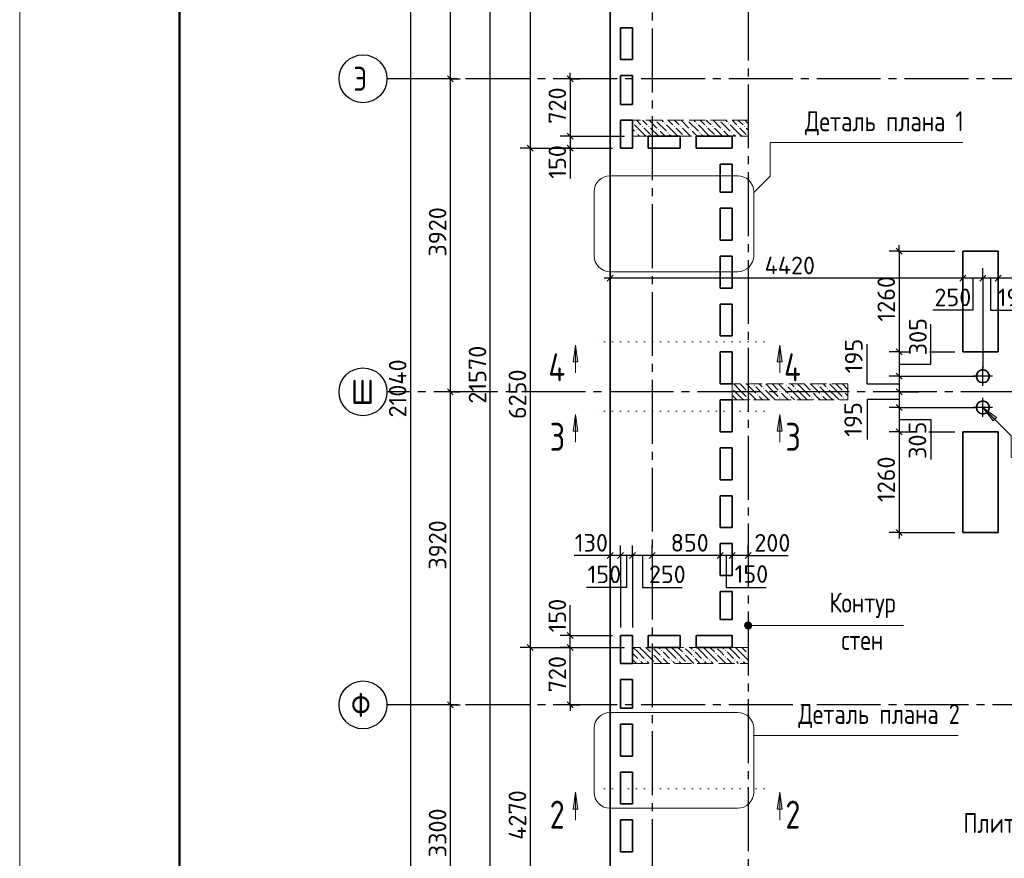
# Model space of a CAD drawing. Header units: millimetres. Extents: x 40580 to 1930067, y -240640 to 81020.
# Tile 289 of 656: x 892198 to 904531, y -217930 to -207430. Entities that reach past the tile are written whole.
import ezdxf

# ---------------------------------------------------------------- set-up
doc = ezdxf.new("R2010")
doc.units = ezdxf.units.MM
for name, pattern in [('______2', [270, 200, -70]), ('______5', [1100, 800, -100, 100, -100]), ('______9', [100, 0, -100]), ('CENTER', [2, 1.25, -0.25, 0.25, -0.25])]:
    doc.linetypes.add(name, pattern=pattern)
for name, color, linetype, lineweight in [('Standard', 7, 'Continuous', 25), ('ЖБ Перекрытие верхний уровень', 7, 'Continuous', 35), ('ОСИ', 7, 'CENTER', 15), ('Примечания', 7, 'Continuous', 13), ('Узлы символ', 7, 'Continuous', 25)]:
    doc.layers.add(name, color=color, linetype=linetype, lineweight=lineweight)
doc.layers.add('ЖБ Пилон', color=7, linetype='______2', lineweight=13, true_color=0xa0a0a0)
doc.layers.add('Размерная выноска', color=7, linetype='Continuous')
doc.styles.add('GOST 2.304', font='isocpeur.ttf', dxfattribs={"width": 0.8})
doc.styles.add('ISOCPEUR', font='isocpeur.ttf')

msp = doc.modelspace()

# ---------------------------------------------------------------- hatches: boundary and pattern name
at = {"layer": 'ЖБ Пилон', "linetype": 'Continuous', "lineweight": -3, "transparency": 33554687}
for points in [[(899872.5, -208726.7), (899879, -208720.2), (899885.5, -208726.7), (899879, -208733.2)], [(899992.5, -208766.7), (899999, -208760.2), (900005.5, -208766.7), (899999, -208773.2)], [(900072.5, -208766.7), (900079, -208760.2), (900085.5, -208766.7), (900079, -208773.2)], [(900162.3, -208689.8), (900159, -208693.2), (900155.6, -208689.8)], [(900272.5, -208726.7), (900279, -208720.2), (900285.5, -208726.7), (900279, -208733.2)], [(900392.5, -208766.7), (900399, -208760.2), (900405.5, -208766.7), (900399, -208773.2)], [(900472.5, -208766.7), (900479, -208760.2), (900485.5, -208766.7), (900479, -208773.2)], [(900562.3, -208689.8), (900559, -208693.2), (900555.6, -208689.8)], [(900672.5, -208726.7), (900679, -208720.2), (900685.5, -208726.7), (900679, -208733.2)], [(900792.5, -208766.7), (900799, -208760.2), (900805.5, -208766.7), (900799, -208773.2)], [(900872.5, -208766.7), (900879, -208760.2), (900885.5, -208766.7), (900879, -208773.2)], [(900962.3, -208689.8), (900959, -208693.2), (900955.6, -208689.8)], [(901072.5, -208726.7), (901079, -208720.2), (901085.5, -208726.7), (901079, -208733.2)], [(901192.5, -208766.7), (901199, -208760.2), (901205.5, -208766.7), (901199, -208773.2)], [(901272.5, -208766.7), (901279, -208760.2), (901285.5, -208766.7), (901279, -208773.2)], [(899912.5, -208846.7), (899919, -208840.2), (899925.5, -208846.7), (899919, -208853.2)], [(900112.5, -208886.7), (900119, -208880.2), (900125.5, -208886.7), (900122.4, -208889.8), (900115.6, -208889.8)], [(900192.5, -208806.7), (900199, -208800.2), (900205.5, -208806.7), (900199, -208813.2)], [(900312.5, -208846.7), (900319, -208840.2), (900325.5, -208846.7), (900319, -208853.2)], [(900512.5, -208886.7), (900519, -208880.2), (900525.5, -208886.7), (900522.4, -208889.8), (900515.6, -208889.8)], [(900592.5, -208806.7), (900599, -208800.2), (900605.5, -208806.7), (900599, -208813.2)], [(900712.5, -208846.7), (900719, -208840.2), (900725.5, -208846.7), (900719, -208853.2)], [(900912.5, -208886.7), (900919, -208880.2), (900925.5, -208886.7), (900922.4, -208889.8), (900915.6, -208889.8)], [(900992.5, -208806.7), (900999, -208800.2), (901005.5, -208806.7), (900999, -208813.2)], [(901112.5, -208846.7), (901119, -208840.2), (901125.5, -208846.7), (901119, -208853.2)], [(901312.5, -208886.7), (901319, -208880.2), (901322, -208883.2), (901322, -208889.8), (901315.6, -208889.8)], [(901122, -212043.2), (901125.5, -212046.7), (901122, -212050.1)], [(901312.5, -212086.7), (901319, -212080.2), (901325.5, -212086.7), (901319, -212093.2)], [(901392.5, -212006.7), (901399, -212000.2), (901405.5, -212006.7), (901399, -212013.2)], [(901432.5, -212126.7), (901439, -212120.2), (901445.5, -212126.7), (901439, -212133.2)], [(901512.5, -212046.7), (901519, -212040.2), (901525.5, -212046.7), (901519, -212053.2)], [(901712.5, -212086.7), (901719, -212080.2), (901725.5, -212086.7), (901719, -212093.2)], [(901792.5, -212006.7), (901799, -212000.2), (901805.5, -212006.7), (901799, -212013.2)], [(901832.5, -212126.7), (901839, -212120.2), (901845.5, -212126.7), (901839, -212133.2)], [(901912.5, -212046.7), (901919, -212040.2), (901925.5, -212046.7), (901919, -212053.2)], [(902112.5, -212086.7), (902119, -212080.2), (902125.5, -212086.7), (902119, -212093.2)], [(902192.5, -212006.7), (902199, -212000.2), (902205.5, -212006.7), (902199, -212013.2)], [(902232.5, -212126.7), (902239, -212120.2), (902245.5, -212126.7), (902239, -212133.2)], [(902312.5, -212046.7), (902319, -212040.2), (902325.5, -212046.7), (902319, -212053.2)], [(902512.5, -212086.7), (902519, -212080.2), (902525.5, -212086.7), (902519, -212093.2)], [(901312.5, -212166.7), (901319, -212160.2), (901325.5, -212166.7), (901319, -212173.2)], [(901712.5, -212166.7), (901719, -212160.2), (901725.5, -212166.7), (901719, -212173.2)], [(902112.5, -212166.7), (902119, -212160.2), (902125.5, -212166.7), (902119, -212173.2)], [(902512.5, -212166.7), (902519, -212160.2), (902525.5, -212166.7), (902519, -212173.2)], [(900122.4, -215289.8), (900119, -215293.2), (900115.6, -215289.8)], [(900232.5, -215326.7), (900239, -215320.2), (900245.5, -215326.7), (900239, -215333.2)], [(900522.4, -215289.8), (900519, -215293.2), (900515.6, -215289.8)], [(900632.5, -215326.7), (900639, -215320.2), (900645.5, -215326.7), (900639, -215333.2)], [(900922.4, -215289.8), (900919, -215293.2), (900915.6, -215289.8)], [(901032.5, -215326.7), (901039, -215320.2), (901045.5, -215326.7), (901039, -215333.2)], [(901322, -215290.1), (901319, -215293.2), (901315.6, -215289.8), (901322, -215289.8)], [(899952.5, -215446.7), (899959, -215440.2), (899965.5, -215446.7), (899959, -215453.2)], [(900032.5, -215446.7), (900039, -215440.2), (900045.5, -215446.7), (900039, -215453.2)], [(900112.5, -215366.7), (900119, -215360.2), (900125.5, -215366.7), (900119, -215373.2)], [(900232.5, -215406.7), (900239, -215400.2), (900245.5, -215406.7), (900239, -215413.2)], [(900352.5, -215446.7), (900359, -215440.2), (900365.5, -215446.7), (900359, -215453.2)], [(900432.5, -215446.7), (900439, -215440.2), (900445.5, -215446.7), (900439, -215453.2)], [(900512.5, -215366.7), (900519, -215360.2), (900525.5, -215366.7), (900519, -215373.2)], [(900632.5, -215406.7), (900639, -215400.2), (900645.5, -215406.7), (900639, -215413.2)], [(900752.5, -215446.7), (900759, -215440.2), (900765.5, -215446.7), (900759, -215453.2)], [(900832.5, -215446.7), (900839, -215440.2), (900845.5, -215446.7), (900839, -215453.2)], [(900912.5, -215366.7), (900919, -215360.2), (900925.5, -215366.7), (900919, -215373.2)], [(901032.5, -215406.7), (901039, -215400.2), (901045.5, -215406.7), (901039, -215413.2)], [(901152.5, -215446.7), (901159, -215440.2), (901165.5, -215446.7), (901159, -215453.2)], [(901232.5, -215446.7), (901239, -215440.2), (901245.5, -215446.7), (901239, -215453.2)], [(901312.5, -215366.7), (901319, -215360.2), (901322, -215363.2), (901322, -215370.1), (901319, -215373.2)], [(900152.5, -215486.7), (900159, -215480.2), (900165.5, -215486.7), (900162.3, -215489.8), (900155.6, -215489.8)], [(900552.5, -215486.7), (900559, -215480.2), (900565.5, -215486.7), (900562.3, -215489.8), (900555.6, -215489.8)], [(900952.5, -215486.7), (900959, -215480.2), (900965.5, -215486.7), (900962.3, -215489.8), (900955.6, -215489.8)]]:
    msp.add_hatch(color=7, dxfattribs=at).paths.add_polyline_path(points, flags=16)
at = {"layer": 'Примечания', "linetype": 'Continuous', "lineweight": 13, "transparency": 33554687}
msp.add_hatch(color=7, dxfattribs=at).paths.add_polyline_path([(904389.3, -212454.5), (904262, -212284.8), (904431.8, -212412.1)], flags=16)
for points in [[(901283.3, -215039), (901283.3, -214994), (901277, -215016.5)], [(901299.5, -215055.2), (901299.5, -214977.8), (901283.3, -214994)], [(901299.5, -215055.2), (901283.3, -214994), (901283.3, -215039)], [(901322, -215061.5), (901322, -214971.5), (901299.5, -214977.8)], [(901322, -215061.5), (901299.5, -214977.8), (901299.5, -215055.2)], [(901344.5, -215055.2), (901344.5, -214977.8), (901322, -214971.5)], [(901344.5, -215055.2), (901322, -214971.5), (901322, -215061.5)], [(901360.7, -215039), (901360.7, -214994), (901344.5, -214977.8)], [(901360.7, -215039), (901344.5, -214977.8), (901344.5, -215055.2)], [(901360.7, -214994), (901360.7, -215039), (901367, -215016.5)]]:
    msp.add_hatch(color=7, dxfattribs=at).paths.add_polyline_path(points)
at = {"layer": 'Узлы символ', "linetype": 'Continuous', "lineweight": 13, "transparency": 33554687}
for points in [[(899130.9, -211713.2), (899160.9, -211503.2), (899190.9, -211713.2)], [(901687.7, -211713.2), (901717.7, -211503.2), (901747.7, -211713.2)], [(899130.9, -212583.2), (899160.9, -212373.2), (899190.9, -212583.2)], [(901687.7, -212583.2), (901717.7, -212373.2), (901747.7, -212583.2)], [(899130.9, -217313.4), (899160.9, -217103.4), (899190.9, -217313.4)], [(901687.7, -217313.4), (901717.7, -217103.4), (901747.7, -217313.4)]]:
    msp.add_hatch(color=7, dxfattribs=at).paths.add_polyline_path(points, flags=16)

# ---------------------------------------------------------------- linework, layer by layer
at = {"layer": 'Standard', "color": 7, "linetype": 'Continuous', "lineweight": -3, "transparency": 33554687}
for p, q in [((898592, -204619.8), (898592, -209039.8)), ((897592, -204869.8), (897592, -208169.8)), ((897592, -208169.8), (897592, -212089.8)), ((899092, -208169.8), (899092, -208094.8)), ((899092, -208889.8), (899092, -209039.8)), ((898592, -209039.8), (898592, -215289.8)), ((899092, -209039.8), (899092, -209114.8)), ((903212, -210329.9), (903212, -210254.9)), ((899592, -210667), (899517, -210667)), ((904012, -210667), (899592, -210667)), ((904262, -210667), (904012, -210667)), ((904452, -210667), (904262, -210667)), ((906822, -210667), (904452, -210667)), ((903212, -211589.8), (903212, -211894.8)), ((903212, -211894.8), (903212, -212089.8)), ((897592, -212089.8), (897592, -216009.8)), ((903212, -212089.8), (903212, -212284.8)), ((903212, -212284.8), (903212, -212589.8)), ((903212, -212589.8), (903212, -213849.8)), ((903212, -213849.8), (903212, -213924.8)), ((899592, -214139.8), (899517, -214139.8)), ((899722, -214139.8), (899592, -214139.8)), ((899872, -214139.8), (899722, -214139.8)), ((900122, -214139.8), (899872, -214139.8)), ((900972, -214139.8), (900122, -214139.8)), ((901322, -214139.8), (901397, -214139.8)), ((899092, -215139.8), (899092, -215064.8)), ((899092, -215289.8), (899092, -215139.8)), ((898592, -215289.8), (898592, -219559.8)), ((897592, -216009.8), (897592, -219309.8)), ((899092, -216009.8), (899092, -216084.8))]:
    msp.add_line(p, q, dxfattribs=at)
at = {"layer": 'Standard', "color": 251, "linetype": 'Continuous', "lineweight": -3, "true_color": 0x656565, "transparency": 33554687}
for p, q in [((897592, -208169.8), (897467, -208169.8)), ((897592, -208169.8), (897717, -208169.8)), ((897592, -208169.8), (897592, -208169.8)), ((899092, -208169.8), (898967, -208169.8)), ((899092, -208169.8), (899217, -208169.8)), ((899092, -208169.8), (899092, -208169.8)), ((899092, -208889.8), (898967, -208889.8)), ((899092, -208889.8), (899217, -208889.8)), ((899092, -208889.8), (899772, -208889.8)), ((898592, -209039.8), (898467, -209039.8)), ((898592, -209039.8), (898717, -209039.8)), ((898592, -209039.8), (899622, -209039.8)), ((899092, -209039.8), (898967, -209039.8)), ((899092, -209039.8), (899217, -209039.8)), ((899092, -209039.8), (899622, -209039.8)), ((903212, -210329.9), (903087, -210329.9)), ((903212, -210329.9), (903337, -210329.9)), ((903212, -210329.9), (903912, -210329.9)), ((899592, -210667), (899592, -210542.1)), ((904012, -210667), (904012, -210542.1)), ((904262, -210667), (904262, -210542.1)), ((904452, -210667), (904452, -210542.1)), ((899592, -210667), (899592, -210792.1)), ((899592, -210667), (899592, -210667)), ((904012, -210667), (904012, -210792.1)), ((904012, -210667), (904012, -210667)), ((904262, -210667), (904262, -210792.1)), ((904452, -210667), (904452, -210792.1)), ((904452, -210667), (904452, -210765.1)), ((904452, -211050), (904452, -211489.8)), ((903212, -211589.8), (903087, -211589.8)), ((903212, -211589.8), (903337, -211589.8)), ((903592, -211589.8), (903911.9, -211589.8)), ((903212, -211894.8), (903087, -211894.8)), ((903212, -211894.8), (903337, -211894.8)), ((897592, -212089.8), (897467, -212089.8)), ((897592, -212089.8), (897717, -212089.8)), ((897592, -212089.8), (897592, -212089.8)), ((903212, -212089.8), (903087, -212089.8)), ((903212, -212089.8), (903337, -212089.8)), ((903212, -212284.8), (903087, -212284.8)), ((903212, -212284.8), (903337, -212284.8)), ((903212, -212589.8), (903087, -212589.8)), ((903212, -212589.8), (903337, -212589.8)), ((903212, -212589.8), (903301.2, -212589.8)), ((903586, -212589.8), (903911.9, -212589.8)), ((903212, -213849.8), (903087, -213849.8)), ((903212, -213849.8), (903337, -213849.8)), ((903212, -213849.8), (903912, -213849.8)), ((899592, -214139.8), (899592, -214014.8)), ((899722, -214139.8), (899722, -214014.8)), ((899872, -214139.8), (899872, -214014.8)), ((900122, -214139.8), (900122, -214014.8)), ((900972, -214139.8), (900972, -214014.8)), ((901122, -214139.8), (901122, -214014.8)), ((901322, -214139.8), (901322, -214014.8)), ((899592, -214139.8), (899592, -214264.8)), ((899592, -214139.8), (899592, -214139.8)), ((899722, -214139.8), (899722, -214264.8)), ((899872, -214139.8), (899872, -214264.8)), ((900122, -214139.8), (900122, -214264.8)), ((900122, -214139.8), (900122, -214139.8)), ((900972, -214139.8), (900972, -214264.8)), ((900972, -214139.8), (900972, -214139.8)), ((901122, -214139.8), (901122, -214264.8)), ((901122, -214139.8), (901122, -214139.8)), ((901322, -214139.8), (901322, -214264.8)), ((901322, -214139.8), (901322, -214139.8)), ((899092, -215139.8), (898967, -215139.8)), ((899092, -215139.8), (899217, -215139.8)), ((899092, -215139.8), (899622, -215139.8)), ((898592, -215289.8), (898467, -215289.8)), ((898592, -215289.8), (898717, -215289.8)), ((898592, -215289.8), (899772, -215289.8)), ((899092, -215289.8), (898967, -215289.8)), ((899092, -215289.8), (899217, -215289.8)), ((899092, -215289.8), (899772, -215289.8)), ((897592, -216009.8), (897467, -216009.8)), ((897592, -216009.8), (897717, -216009.8)), ((897592, -216009.8), (897592, -216009.8)), ((899092, -216009.8), (898967, -216009.8)), ((899092, -216009.8), (899217, -216009.8)), ((899092, -216009.8), (899092, -216009.8))]:
    msp.add_line(p, q, dxfattribs=at)
at = {"layer": 'Standard', "color": 7, "linetype": 'Continuous', "lineweight": 25, "transparency": 33554687}
for p, q in [((897554.5, -208132.3), (897629.5, -208207.3)), ((899054.5, -208132.3), (899129.5, -208207.3)), ((899054.5, -208852.3), (899129.5, -208927.3)), ((898554.5, -209002.3), (898629.5, -209077.3)), ((899054.5, -209002.3), (899129.5, -209077.3)), ((903174.5, -210292.4), (903249.5, -210367.4)), ((899629.5, -210629.5), (899554.5, -210704.5)), ((904049.5, -210629.5), (903974.5, -210704.5)), ((904299.5, -210629.5), (904224.5, -210704.5)), ((904489.5, -210629.5), (904414.5, -210704.5)), ((903174.5, -211552.3), (903249.5, -211627.3)), ((903174.5, -211857.3), (903249.5, -211932.3)), ((897554.5, -212052.3), (897629.5, -212127.3)), ((903174.5, -212052.3), (903249.5, -212127.3)), ((903174.5, -212247.3), (903249.5, -212322.3)), ((903174.5, -212552.3), (903249.5, -212627.3)), ((903174.5, -213812.3), (903249.5, -213887.3)), ((899629.5, -214102.3), (899554.5, -214177.3)), ((899759.5, -214102.3), (899684.5, -214177.3)), ((899909.5, -214102.3), (899834.5, -214177.3)), ((900159.5, -214102.3), (900084.5, -214177.3)), ((901009.5, -214102.3), (900934.5, -214177.3)), ((901159.5, -214102.3), (901084.5, -214177.3)), ((901359.5, -214102.3), (901284.5, -214177.3)), ((899129.5, -215177.3), (899054.5, -215102.3)), ((898554.5, -215252.3), (898629.5, -215327.3)), ((899129.5, -215327.3), (899054.5, -215252.3)), ((897554.5, -215972.3), (897629.5, -216047.3)), ((899129.5, -216047.3), (899054.5, -215972.3))]:
    msp.add_line(p, q, dxfattribs=at)
at = {"layer": 'Standard', "color": 8, "linetype": '______5', "lineweight": -3, "transparency": 33554687}
for p, q in [((904262, -212014.3), (904262, -211775.3)), ((904381.5, -211894.8), (904142.5, -211894.8)), ((904262, -212404.3), (904262, -212165.3)), ((904381.5, -212284.8), (904142.5, -212284.8))]:
    msp.add_line(p, q, dxfattribs=at)
at = {"layer": 'Standard', "color": 7, "linetype": 'Continuous', "lineweight": 13, "transparency": 33554687}
msp.add_lwpolyline([(892198, -240639.8), (921898, -240639.8), (921898, -198639.8), (892198, -198639.8), (892198, -240639.8)], close=True, dxfattribs=at)
at = {"layer": 'Standard', "color": 7, "linetype": 'Continuous', "lineweight": 50, "transparency": 33554687}
msp.add_lwpolyline([(894198, -199139.8), (921398, -199139.8), (921398, -240139.8), (894198, -240139.8), (894198, -199139.8)], close=True, dxfattribs=at)
at = {"layer": 'Standard', "color": 7, "linetype": 'Continuous', "lineweight": -3, "transparency": 33554687}
for points in [[(898092, -222709.8), (898092, -212325.1), (898092, -212325.1), (898092, -201139.8)], [(897092, -201569.8), (897092, -212498.6), (897092, -212498.6), (897092, -222609.8)], [(899092, -208169.8), (899092, -208825.7), (899092, -208825.7), (899092, -208889.8)], [(903212, -210329.9), (903212, -211293.7), (903212, -211293.7), (903212, -211361.5), (903212, -211361.5), (903212, -211491.5), (903212, -211491.5), (903212, -211589.8)], [(901122, -214139.8), (901083.5, -214139.8), (901083.5, -214139.8), (900972, -214139.8)], [(901322, -214139.8), (901264.9, -214139.8), (901264.9, -214139.8), (901159.1, -214139.8), (901159.1, -214139.8), (901122, -214139.8)], [(899092, -216009.8), (899092, -215933.6), (899092, -215933.6), (899092, -215289.8)]]:
    msp.add_lwpolyline(points, dxfattribs=at)
at = {"layer": 'Standard', "color": 251, "linetype": 'Continuous', "lineweight": -3, "true_color": 0x656565, "transparency": 33554687}
for points in [[(904262, -210667), (904262, -210982.1), (904262, -210982.1), (904262, -211794.8)], [(903212, -211589.8), (903273.9, -211589.8), (903273.9, -211589.8), (903307.1, -211589.8)], [(903212, -211894.8), (903343.3, -211894.8), (903343.3, -211894.8), (904162, -211894.8)], [(903212, -212089.8), (903387.7, -212089.8), (903387.7, -212089.8), (903458.1, -212089.8)], [(903212, -212284.8), (903432, -212284.8), (903432, -212284.8), (904162, -212284.8)], [(899722, -214139.8), (899722, -214434.1), (899722, -214434.1), (899722, -215039.8)], [(899872, -214139.8), (899872, -214405.7), (899872, -214405.7), (899872, -215039.8)]]:
    msp.add_lwpolyline(points, dxfattribs=at)
at = {"layer": 'ЖБ Перекрытие верхний уровень', "transparency": 33554687}
for p, q in [((899592, -201139.8), (899592, -222709.8)), ((899722, -207929.8), (899722, -207529.8)), ((899722, -207529.8), (899872, -207529.8)), ((899872, -207529.8), (899872, -207929.8)), ((899872, -207929.8), (899722, -207929.8)), ((899722, -208489.8), (899722, -208129.8)), ((899722, -208129.8), (899872, -208129.8)), ((899872, -208129.8), (899872, -208489.8)), ((899872, -208489.8), (899722, -208489.8)), ((899722, -209039.8), (899722, -208689.8)), ((899722, -208689.8), (899872, -208689.8)), ((899872, -208689.8), (899872, -209039.8)), ((900072, -209039.8), (900072, -208889.8)), ((900072, -208889.8), (900472, -208889.8)), ((900472, -208889.8), (900472, -209039.8)), ((900672, -208889.8), (901122, -208889.8)), ((900672, -209039.8), (900672, -208889.8)), ((901122, -208889.8), (901122, -209039.8)), ((899872, -209039.8), (899722, -209039.8)), ((900472, -209039.8), (900072, -209039.8)), ((901122, -209039.8), (900672, -209039.8)), ((900972, -209239.8), (901122, -209239.8)), ((900972, -209589.8), (900972, -209239.8)), ((901122, -209239.8), (901122, -209589.8)), ((901122, -209589.8), (900972, -209589.8)), ((900972, -210189.8), (900972, -209789.8)), ((900972, -209789.8), (901122, -209789.8)), ((901122, -209789.8), (901122, -210189.8)), ((901122, -210189.8), (900972, -210189.8)), ((900972, -210789.8), (900972, -210389.8)), ((900972, -210389.8), (901122, -210389.8)), ((901122, -210389.8), (901122, -210789.8)), ((904452, -210329.8), (904012, -210329.8)), ((904012, -210329.8), (904012, -211589.8)), ((904452, -211589.8), (904452, -210329.8)), ((901122, -210789.8), (900972, -210789.8)), ((900972, -211389.8), (900972, -210989.8)), ((900972, -210989.8), (901122, -210989.8)), ((901122, -210989.8), (901122, -211389.8)), ((901122, -211389.8), (900972, -211389.8)), ((900972, -211989.8), (900972, -211589.8)), ((900972, -211589.8), (901122, -211589.8)), ((901122, -211589.8), (901122, -211989.8)), ((904012, -211589.8), (904112, -211589.8)), ((904112, -211589.8), (904452, -211589.8)), ((904190.2, -211858.2), (904182.4, -211882.2)), ((904205, -211837.8), (904190.2, -211858.2)), ((904225.4, -211822.9), (904205, -211837.8)), ((904249.4, -211815.2), (904225.4, -211822.9)), ((904274.7, -211815.2), (904249.4, -211815.2)), ((904298.7, -211822.9), (904274.7, -211815.2)), ((904319.1, -211837.8), (904298.7, -211822.9)), ((904333.9, -211858.2), (904319.1, -211837.8)), ((904341.7, -211882.2), (904333.9, -211858.2)), ((901122, -211989.8), (900972, -211989.8)), ((904182.4, -211882.2), (904182.4, -211907.4)), ((904182.4, -211907.4), (904190.2, -211931.4)), ((904190.2, -211931.4), (904205, -211951.9)), ((904205, -211951.9), (904225.4, -211966.7)), ((904225.4, -211966.7), (904249.4, -211974.5)), ((904249.4, -211974.5), (904274.7, -211974.5)), ((904274.7, -211974.5), (904298.7, -211966.7)), ((904298.7, -211966.7), (904319.1, -211951.9)), ((904319.1, -211951.9), (904333.9, -211931.4)), ((904333.9, -211931.4), (904341.7, -211907.4)), ((904341.7, -211907.4), (904341.7, -211882.2)), ((900972, -212589.8), (900972, -212189.8)), ((900972, -212189.8), (901122, -212189.8)), ((901122, -212189.8), (901122, -212589.8)), ((904205, -212227.8), (904190.2, -212248.2)), ((904225.4, -212213), (904205, -212227.8)), ((904249.4, -212205.2), (904225.4, -212213)), ((904274.7, -212205.2), (904249.4, -212205.2)), ((904298.7, -212213), (904274.7, -212205.2)), ((904319.1, -212227.8), (904298.7, -212213)), ((904333.9, -212248.2), (904319.1, -212227.8)), ((904190.2, -212248.2), (904182.4, -212272.2)), ((904182.4, -212272.2), (904182.4, -212297.4)), ((904182.4, -212297.4), (904190.2, -212321.4)), ((904190.2, -212321.4), (904205, -212341.9)), ((904205, -212341.9), (904225.4, -212356.7)), ((904225.4, -212356.7), (904249.4, -212364.5)), ((904249.4, -212364.5), (904274.7, -212364.5)), ((904274.7, -212364.5), (904298.7, -212356.7)), ((904298.7, -212356.7), (904319.1, -212341.9)), ((904319.1, -212341.9), (904333.9, -212321.4)), ((904341.7, -212272.2), (904333.9, -212248.2)), ((904333.9, -212321.4), (904341.7, -212297.4)), ((904341.7, -212297.4), (904341.7, -212272.2)), ((901122, -212589.8), (900972, -212589.8)), ((904452, -212589.8), (904012, -212589.8)), ((904012, -212589.8), (904012, -213849.8)), ((904452, -213849.8), (904452, -212589.8)), ((900972, -213189.8), (900972, -212789.8)), ((900972, -212789.8), (901122, -212789.8)), ((901122, -212789.8), (901122, -213189.8)), ((901122, -213189.8), (900972, -213189.8)), ((900972, -213789.8), (900972, -213389.8)), ((900972, -213389.8), (901122, -213389.8)), ((901122, -213389.8), (901122, -213789.8)), ((901122, -213789.8), (900972, -213789.8)), ((904012, -213849.8), (904452, -213849.8)), ((900972, -214389.8), (900972, -213989.8)), ((900972, -213989.8), (901122, -213989.8)), ((901122, -213989.8), (901122, -214389.8)), ((901122, -214389.8), (900972, -214389.8)), ((900972, -214939.8), (900972, -214589.8)), ((900972, -214589.8), (901122, -214589.8)), ((901122, -214589.8), (901122, -214939.8)), ((901122, -214939.8), (900972, -214939.8)), ((899722, -215489.8), (899722, -215139.8)), ((899722, -215139.8), (899872, -215139.8)), ((899872, -215139.8), (899872, -215489.8)), ((900072, -215139.8), (900472, -215139.8)), ((900072, -215289.8), (900072, -215139.8)), ((900472, -215139.8), (900472, -215289.8)), ((900672, -215289.8), (900672, -215139.8)), ((900672, -215139.8), (901122, -215139.8)), ((901122, -215139.8), (901122, -215289.8)), ((900472, -215289.8), (900072, -215289.8)), ((901122, -215289.8), (900672, -215289.8)), ((899872, -215489.8), (899722, -215489.8)), ((899722, -216049.8), (899722, -215689.8)), ((899722, -215689.8), (899872, -215689.8)), ((899872, -215689.8), (899872, -216049.8)), ((899872, -216049.8), (899722, -216049.8)), ((899722, -216649.8), (899722, -216249.8)), ((899722, -216249.8), (899872, -216249.8)), ((899872, -216249.8), (899872, -216649.8)), ((899872, -216649.8), (899722, -216649.8)), ((899722, -217249.8), (899722, -216849.8)), ((899722, -216849.8), (899872, -216849.8)), ((899872, -216849.8), (899872, -217249.8)), ((899872, -217249.8), (899722, -217249.8)), ((899722, -217849.8), (899722, -217449.8)), ((899722, -217449.8), (899872, -217449.8)), ((899872, -217449.8), (899872, -217849.8)), ((899872, -217849.8), (899722, -217849.8))]:
    msp.add_line(p, q, dxfattribs=at)
at = {"layer": 'ЖБ Пилон', "color": 253, "linetype": '______2', "lineweight": 13, "true_color": 0xa0a0a0, "transparency": 33554687}
for p, q in [((901322, -208689.8), (899872, -208689.8)), ((899872, -208689.8), (899872, -208889.8)), ((901322, -208889.8), (901322, -208689.8)), ((899872, -208889.8), (901322, -208889.8)), ((902572, -211989.8), (901122, -211989.8)), ((901122, -211989.8), (901122, -212189.8)), ((902572, -212189.8), (902572, -211989.8)), ((901122, -212189.8), (902572, -212189.8)), ((901322, -215289.8), (899872, -215289.8)), ((899872, -215289.8), (899872, -215489.8)), ((901322, -215489.8), (901322, -215289.8)), ((899872, -215489.8), (901322, -215489.8))]:
    msp.add_line(p, q, dxfattribs=at)
at = {"layer": 'ЖБ Пилон', "color": 9, "linetype": 'Continuous', "lineweight": -3, "true_color": 0xc7c7c7, "transparency": 33554687}
for p, q in [((900019, -208866.7), (899899, -208746.7)), ((899922.1, -208689.8), (899979, -208746.7)), ((900019, -208706.7), (900002.1, -208689.8)), ((900059, -208746.7), (900019, -208706.7)), ((900019, -208786.7), (900099, -208866.7)), ((900082.1, -208689.8), (900179, -208786.7)), ((900099, -208786.7), (900202.1, -208889.8)), ((900179, -208706.7), (900299, -208826.7)), ((900242.1, -208689.8), (900259, -208706.7)), ((900419, -208866.7), (900299, -208746.7)), ((900322.1, -208689.8), (900379, -208746.7)), ((900419, -208706.7), (900402.1, -208689.8)), ((900459, -208746.7), (900419, -208706.7)), ((900419, -208786.7), (900499, -208866.7)), ((900482.1, -208689.8), (900579, -208786.7)), ((900499, -208786.7), (900602.1, -208889.8)), ((900579, -208706.7), (900699, -208826.7)), ((900642.1, -208689.8), (900659, -208706.7)), ((900819, -208866.7), (900699, -208746.7)), ((900722.1, -208689.8), (900779, -208746.7)), ((900819, -208706.7), (900802.1, -208689.8)), ((900859, -208746.7), (900819, -208706.7)), ((900819, -208786.7), (900899, -208866.7)), ((900882.1, -208689.8), (900979, -208786.7)), ((900899, -208786.7), (901002.1, -208889.8)), ((900979, -208706.7), (901099, -208826.7)), ((901042.1, -208689.8), (901059, -208706.7)), ((901219, -208866.7), (901099, -208746.7)), ((901122.1, -208689.8), (901179, -208746.7)), ((901219, -208706.7), (901202.1, -208689.8)), ((901259, -208746.7), (901219, -208706.7)), ((901219, -208786.7), (901299, -208866.7)), ((901282.1, -208689.8), (901322, -208729.7)), ((901299, -208786.7), (901322, -208809.7)), ((899872, -208799.7), (899899, -208826.7)), ((899882.1, -208889.8), (899872, -208879.7)), ((899939, -208866.7), (899962.1, -208889.8)), ((900019, -208866.7), (900042.1, -208889.8)), ((900282.1, -208889.8), (900219, -208826.7)), ((900339, -208866.7), (900362.1, -208889.8)), ((900419, -208866.7), (900442.1, -208889.8)), ((900682.1, -208889.8), (900619, -208826.7)), ((900739, -208866.7), (900762.1, -208889.8)), ((900819, -208866.7), (900842.1, -208889.8)), ((901082.1, -208889.8), (901019, -208826.7)), ((901139, -208866.7), (901162.1, -208889.8)), ((901219, -208866.7), (901242.1, -208889.8)), ((901219, -212066.7), (901142.1, -211989.8)), ((901222.1, -211989.8), (901299, -212066.7)), ((901302.1, -211989.8), (901419, -212106.7)), ((901462.1, -211989.8), (901499, -212026.7)), ((901619, -212066.7), (901542.1, -211989.8)), ((901622.1, -211989.8), (901699, -212066.7)), ((901702.1, -211989.8), (901819, -212106.7)), ((901862.1, -211989.8), (901899, -212026.7)), ((902019, -212066.7), (901942.1, -211989.8)), ((902022.1, -211989.8), (902099, -212066.7)), ((902102.1, -211989.8), (902219, -212106.7)), ((902262.1, -211989.8), (902299, -212026.7)), ((902419, -212066.7), (902342.1, -211989.8)), ((902422.1, -211989.8), (902499, -212066.7)), ((902502.1, -211989.8), (902572, -212059.7)), ((901139, -212066.7), (901219, -212146.7)), ((901219, -212066.7), (901299, -212146.7)), ((901379, -212146.7), (901339, -212106.7)), ((901539, -212146.7), (901419, -212026.7)), ((901539, -212066.7), (901619, -212146.7)), ((901619, -212066.7), (901699, -212146.7)), ((901779, -212146.7), (901739, -212106.7)), ((901939, -212146.7), (901819, -212026.7)), ((901939, -212066.7), (902019, -212146.7)), ((902019, -212066.7), (902099, -212146.7)), ((902179, -212146.7), (902139, -212106.7)), ((902339, -212146.7), (902219, -212026.7)), ((902339, -212066.7), (902419, -212146.7)), ((902419, -212066.7), (902499, -212146.7)), ((902572, -212139.7), (902539, -212106.7)), ((901139, -212146.7), (901122, -212129.7)), ((901139, -212146.7), (901182.1, -212189.8)), ((901219, -212146.7), (901262.1, -212189.8)), ((901339, -212186.7), (901342.1, -212189.8)), ((901419, -212186.7), (901379, -212146.7)), ((901459, -212146.7), (901502.1, -212189.8)), ((901539, -212146.7), (901582.1, -212189.8)), ((901619, -212146.7), (901662.1, -212189.8)), ((901739, -212186.7), (901742.1, -212189.8)), ((901819, -212186.7), (901779, -212146.7)), ((901859, -212146.7), (901902.1, -212189.8)), ((901939, -212146.7), (901982.1, -212189.8)), ((902019, -212146.7), (902062.1, -212189.8)), ((902139, -212186.7), (902142.1, -212189.8)), ((902219, -212186.7), (902179, -212146.7)), ((902259, -212146.7), (902302.1, -212189.8)), ((902339, -212146.7), (902382.1, -212189.8)), ((902419, -212146.7), (902462.1, -212189.8)), ((902539, -212186.7), (902542.1, -212189.8)), ((899939, -215346.7), (899882.1, -215289.8)), ((899962.1, -215289.8), (900019, -215346.7)), ((900042.1, -215289.8), (900099, -215346.7)), ((900179, -215346.7), (900139, -215306.7)), ((900202.1, -215289.8), (900219, -215306.7)), ((900339, -215346.7), (900282.1, -215289.8)), ((900362.1, -215289.8), (900419, -215346.7)), ((900442.1, -215289.8), (900499, -215346.7)), ((900579, -215346.7), (900539, -215306.7)), ((900602.1, -215289.8), (900619, -215306.7)), ((900739, -215346.7), (900682.1, -215289.8)), ((900762.1, -215289.8), (900819, -215346.7)), ((900842.1, -215289.8), (900899, -215346.7)), ((900979, -215346.7), (900939, -215306.7)), ((901002.1, -215289.8), (901019, -215306.7)), ((901139, -215346.7), (901082.1, -215289.8)), ((901162.1, -215289.8), (901219, -215346.7)), ((901242.1, -215289.8), (901299, -215346.7)), ((899872, -215359.7), (899939, -215426.7)), ((899872, -215439.7), (899922.1, -215489.8)), ((899939, -215346.7), (900019, -215426.7)), ((900019, -215346.7), (900139, -215466.7)), ((900139, -215386.7), (900242.1, -215489.8)), ((900219, -215386.7), (900179, -215346.7)), ((900259, -215346.7), (900339, -215426.7)), ((900259, -215426.7), (900322.1, -215489.8)), ((900339, -215346.7), (900419, -215426.7)), ((900419, -215346.7), (900539, -215466.7)), ((900539, -215386.7), (900642.1, -215489.8)), ((900619, -215386.7), (900579, -215346.7)), ((900659, -215346.7), (900739, -215426.7)), ((900659, -215426.7), (900722.1, -215489.8)), ((900739, -215346.7), (900819, -215426.7)), ((900819, -215346.7), (900939, -215466.7)), ((900939, -215386.7), (901042.1, -215489.8)), ((901019, -215386.7), (900979, -215346.7)), ((901059, -215346.7), (901139, -215426.7)), ((901059, -215426.7), (901122.1, -215489.8)), ((901139, -215346.7), (901219, -215426.7)), ((901219, -215346.7), (901322, -215449.7)), ((900002.1, -215489.8), (899979, -215466.7)), ((900059, -215466.7), (900082.1, -215489.8)), ((900402.1, -215489.8), (900379, -215466.7)), ((900459, -215466.7), (900482.1, -215489.8)), ((900802.1, -215489.8), (900779, -215466.7)), ((900859, -215466.7), (900882.1, -215489.8)), ((901202.1, -215489.8), (901179, -215466.7)), ((901259, -215466.7), (901282.1, -215489.8))]:
    msp.add_line(p, q, dxfattribs=at)
at = {"layer": 'ОСИ', "color": 8, "linetype": '______5', "lineweight": -3, "transparency": 33554687}
for p, q in [((901322, -200539.8), (901322, -224709.8)), ((900122, -200939.8), (900122, -224709.8)), ((916182, -208169.8), (896798, -208169.8)), ((914686.6, -212089.8), (896798, -212089.8)), ((916182, -216009.8), (896798, -216009.8))]:
    msp.add_line(p, q, dxfattribs=at)
at = {"layer": 'ОСИ', "color": 7, "linetype": 'Continuous', "lineweight": -3, "transparency": 33554687}
for centre in [(896498, -208169.8), (896498, -212089.8), (896498, -216009.8)]:
    msp.add_circle(centre, 300, dxfattribs=at)
at = {"layer": 'Примечания', "color": 7, "linetype": 'Continuous', "lineweight": 13, "transparency": 33554687}
for p, q in [((901192, -209385), (899592, -209385)), ((899392, -209585), (899392, -210385)), ((901392, -210385), (901392, -209585)), ((899592, -210585), (901192, -210585)), ((904262, -212284.8), (904262, -212284.8)), ((904262, -212284.8), (904262, -212284.8)), ((904262, -212284.8), (904262, -212284.8)), ((904262, -212284.8), (904431.8, -212412.1)), ((904389.3, -212454.5), (904262, -212284.8)), ((904431.8, -212412.1), (904389.3, -212454.5)), ((904410.5, -212433.3), (904421.1, -212443.9)), ((901277, -215016.5), (901277, -215016.5)), ((901322, -214971.5), (901322, -214971.5)), ((903267.7, -215016.5), (901322, -215016.5)), ((901322, -215061.5), (901322, -215061.5)), ((901367, -215016.5), (901367, -215016.5)), ((901192, -216104.4), (899592, -216104.4)), ((899392, -216304.4), (899392, -217104.4)), ((901392, -217104.4), (901392, -216304.4)), ((901392, -216390.9), (903952, -216390.9)), ((899592, -217304.4), (901192, -217304.4))]:
    msp.add_line(p, q, dxfattribs=at)
for points in [[(904010.6, -208969.1), (901597.1, -208969.1), (901597.1, -209390.1), (901392, -209595.2)], [(904262, -212284.8), (904615.6, -212638.4), (904615.6, -212912.3), (906315.2, -212912.3)]]:
    msp.add_lwpolyline(points, dxfattribs=at)
msp.add_circle((901322, -215016.5), 45, dxfattribs=at)
for centre, start, end in [((899592, -209585), 90, 180), ((901192, -209585), 0, 90), ((899592, -210385), 180, 270), ((901192, -210385), 270, 0), ((899592, -216304.4), 90, 180), ((901192, -216304.4), 0, 90), ((899592, -217104.4), 180, 270), ((901192, -217104.4), 270, 0)]:
    msp.add_arc(centre, 200, start, end, dxfattribs=at)
at = {"layer": 'Размерная выноска', "color": 7, "linetype": 'Continuous', "lineweight": 25, "transparency": 33554687}
for p, q in [((899092, -209039.8), (899092, -209419.8)), ((899092, -209039.8), (899092, -209419.8)), ((899592, -214139.8), (899142, -214139.8)), ((901322, -214139.8), (901822, -214139.8)), ((899092, -215139.8), (899092, -214759.8)), ((899092, -215139.8), (899092, -214759.8))]:
    msp.add_line(p, q, dxfattribs=at)
for points in [[(904137, -210667), (904137, -211067), (903637, -211067)], [(904357, -210667), (904357, -211067), (904857, -211067)], [(903212, -211742.3), (903612, -211742.3), (903612, -211242.3)], [(903212, -211992.3), (902812, -211992.3), (902812, -211492.3)], [(903212, -212187.3), (902812, -212187.3), (902812, -212687.3)], [(903212, -212437.3), (903612, -212437.3), (903612, -212937.3)], [(899797, -214139.8), (899797, -214539.8), (899297, -214539.8)], [(899997, -214139.8), (899997, -214539.8), (900497, -214539.8)], [(901047, -214139.8), (901047, -214539.8), (901547, -214539.8)]]:
    msp.add_lwpolyline(points, dxfattribs=at)
at = {"layer": 'Узлы символ', "color": 7, "linetype": 'Continuous', "lineweight": 13, "transparency": 33554687}
for p, q in [((899130.9, -211713.2), (899160.9, -211503.2)), ((899160.9, -211503.2), (899160.9, -211850.7)), ((899160.9, -211503.2), (899160.9, -211503.2)), ((899160.9, -211503.2), (899160.9, -211503.2)), ((899160.9, -211503.2), (899160.9, -211503.2)), ((899160.9, -211503.2), (899190.9, -211713.2)), ((901687.7, -211713.2), (901717.7, -211503.2)), ((901717.7, -211503.2), (901717.7, -211850.7)), ((901717.7, -211503.2), (901717.7, -211503.2)), ((901717.7, -211503.2), (901717.7, -211503.2)), ((901717.7, -211503.2), (901717.7, -211503.2)), ((901717.7, -211503.2), (901747.7, -211713.2)), ((899190.9, -211713.2), (899130.9, -211713.2)), ((899160.9, -211713.2), (899160.9, -211728.2)), ((901747.7, -211713.2), (901687.7, -211713.2)), ((901717.7, -211713.2), (901717.7, -211728.2)), ((899130.9, -212583.2), (899160.9, -212373.2)), ((899160.9, -212373.2), (899160.9, -212720.7)), ((899160.9, -212373.2), (899160.9, -212373.2)), ((899160.9, -212373.2), (899160.9, -212373.2)), ((899160.9, -212373.2), (899160.9, -212373.2)), ((899160.9, -212373.2), (899190.9, -212583.2)), ((901687.7, -212583.2), (901717.7, -212373.2)), ((901717.7, -212373.2), (901717.7, -212720.7)), ((901717.7, -212373.2), (901717.7, -212373.2)), ((901717.7, -212373.2), (901717.7, -212373.2)), ((901717.7, -212373.2), (901717.7, -212373.2)), ((901717.7, -212373.2), (901747.7, -212583.2)), ((899190.9, -212583.2), (899130.9, -212583.2)), ((899160.9, -212583.2), (899160.9, -212598.2)), ((901747.7, -212583.2), (901687.7, -212583.2)), ((901717.7, -212583.2), (901717.7, -212598.2)), ((899130.9, -217313.4), (899160.9, -217103.4)), ((899160.9, -217103.4), (899160.9, -217450.9)), ((899160.9, -217103.4), (899160.9, -217103.4)), ((899160.9, -217103.4), (899160.9, -217103.4)), ((899160.9, -217103.4), (899160.9, -217103.4)), ((899160.9, -217103.4), (899190.9, -217313.4)), ((901687.7, -217313.4), (901717.7, -217103.4)), ((901717.7, -217103.4), (901717.7, -217450.9)), ((901717.7, -217103.4), (901717.7, -217103.4)), ((901717.7, -217103.4), (901717.7, -217103.4)), ((901717.7, -217103.4), (901717.7, -217103.4)), ((901717.7, -217103.4), (901747.7, -217313.4)), ((899190.9, -217313.4), (899130.9, -217313.4)), ((899160.9, -217313.4), (899160.9, -217328.4)), ((901747.7, -217313.4), (901687.7, -217313.4)), ((901717.7, -217313.4), (901717.7, -217328.4))]:
    msp.add_line(p, q, dxfattribs=at)
at = {"layer": 'Узлы символ', "color": 7, "linetype": '______9', "lineweight": 13, "transparency": 33554687}
for p, q in [((901524.4, -211461.4), (899383.9, -211461.4)), ((901524.4, -212331.4), (899383.9, -212331.4)), ((901524.4, -217061.6), (899383.9, -217061.6))]:
    msp.add_line(p, q, dxfattribs=at)

# ---------------------------------------------------------------- texts
at = {"layer": 'Standard', "color": 7, "linetype": 'Continuous', "lineweight": 25, "transparency": 33554687, "char_height": 220, "attachment_point": 7, "rotation": 90, "style": 'ISOCPEUR'}
for s, insert, width in [('720', (899042, -208733.1), 531.967), ('150', (899042, -209421.4), 469.503), ('3920', (897542, -210395.7), 657.046), ('1260', (903162, -211210.1), 625.741), ('305', (903559, -211631.4), 500.814), ('195', (902755.5, -211857.6), 469.509), ('21570', (898042, -212237.6), 750.814), ('21040', (897042, -212410.4), 766.39), ('6250', (898542, -212430.7), 657.058), ('195', (902747.3, -212651.5), 469.509), ('305', (903553, -212928.8), 500.82), ('1260', (903162, -213470), 625.741), ('3920', (897542, -214315.7), 657.058), ('150', (899042, -215102.3), 469.509), ('720', (899042, -215853.1), 531.967), ('4270', (898542, -217698.5), 672.622), ('3300', (897542, -217917.8), 641.47)]:
    msp.add_mtext(s, dxfattribs=dict(at, insert=insert, width=width))
at = {"layer": 'Standard', "color": 7, "linetype": 'Continuous', "lineweight": 25, "transparency": 33554687, "char_height": 220, "attachment_point": 7, "style": 'ISOCPEUR'}
for s, insert, width in [('4420', (901528.4, -210617), 672.616), ('250', (903655.6, -211017.1), 516.39), ('190', (904447.4, -211017), 485.085), ('130', (899150.5, -214089.8), 469.509), ('850', (900351.5, -214089.8), 516.396), ('200', (901399.5, -214089.8), 531.967), ('150', (899310.8, -214485.1), 469.509), ('250', (900079.4, -214484.6), 516.396), ('150', (901152.7, -214480.4), 469.509)]:
    msp.add_mtext(s, dxfattribs=dict(at, insert=insert, width=width))
at = {"layer": 'ОСИ', "color": 7, "linetype": 'Continuous', "lineweight": 25, "transparency": 33554687, "char_height": 300, "attachment_point": 7, "style": 'ISOCPEUR'}
for s, insert, width in [('\\W0.80;Э', (896378, -208319.8), 359.83), ('\\W0.83;Ш', (896348, -212239.8), 425), ('\\W0.83;Ф', (896348, -216159.8), 425)]:
    msp.add_mtext(s, dxfattribs=dict(at, insert=insert, width=width))
at = {"layer": 'Примечания', "color": 7, "linetype": 'Continuous', "lineweight": 25, "transparency": 33554687, "char_height": 250, "attachment_point": 7, "style": 'GOST 2.304'}
for s, insert, width in [('Деталь\\~плана\\~1', (902035.6, -208877.4), 2096.869), ('Контур', (902339.3, -214921.5), 1048.81), ('стен', (902489.3, -215321.5), 746.826), ('Деталь\\~плана\\~2', (901952, -216299.3), 2150.14)]:
    msp.add_mtext(s, dxfattribs=dict(at, insert=insert, width=width))
at = {"layer": 'Примечания', "color": 251, "linetype": 'Continuous', "lineweight": 25, "true_color": 0x656565, "transparency": 33554687, "insert": (904017.9, -217680.9), "char_height": 250, "width": 2505.591, "attachment_point": 7, "style": 'GOST 2.304'}
msp.add_mtext('Плита\\~перекрытия', dxfattribs=at)
at = {"layer": 'Узлы символ', "color": 7, "linetype": 'Continuous', "lineweight": -3, "transparency": 33554687, "char_height": 350, "attachment_point": 7, "style": 'ISOCPEUR'}
for s, insert, width in [('\\W0.80;4', (898819.7, -211958.2), 419.797), ('\\W0.80;4', (901771.6, -211958.2), 419.806), ('\\W0.78;3', (898837.2, -212828.2), 381.312), ('\\W0.78;3', (901789.1, -212828.2), 381.312), ('\\W0.78;2', (898837.2, -217558.4), 381.312), ('\\W0.78;2', (901789.1, -217558.4), 381.312)]:
    msp.add_mtext(s, dxfattribs=dict(at, insert=insert, width=width))

doc.saveas('drawing.dxf')
